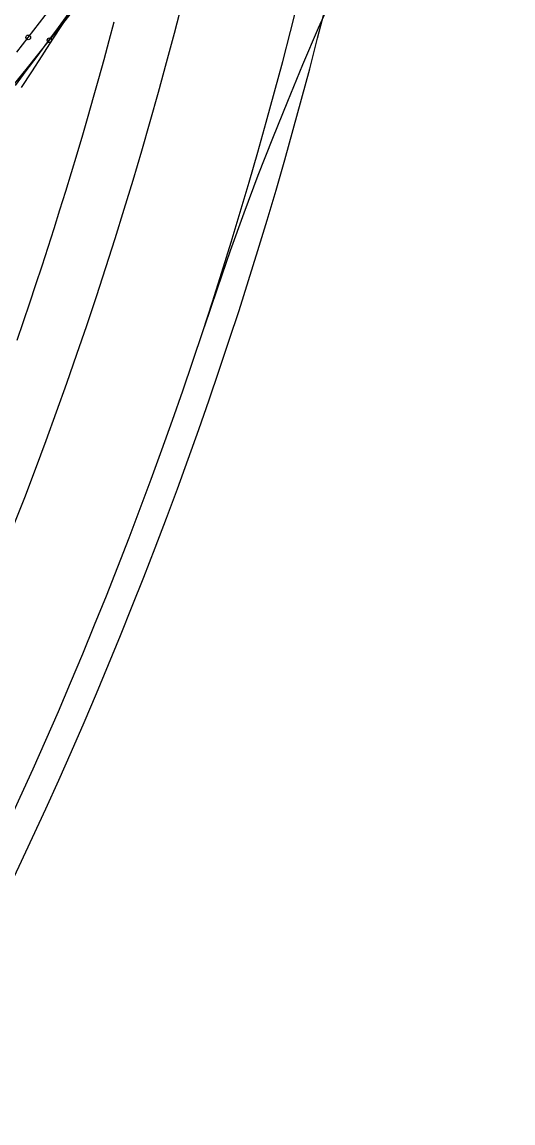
# Model space of a CAD drawing. Extents: x -14 to 1565148, y -25 to 642856.
# Drawn here: x 1564909.62 to 1564918.4, y 636445.25 to 636464.92 of the extents above; entities that cross this region are included whole.
import ezdxf

# ---------------------------------------------------------------- set-up
doc = ezdxf.new("R2010")
doc.units = 0
for name, color, linetype in [('DR_P_Headwall', 7, 'Continuous'), ('MT_P_Drums', 7, 'Continuous'), ('PM_P_Edge_Line', 7, 'Continuous'), ('PV_P_EOP', 7, 'Continuous'), ('PV_X_COP', 7, 'Continuous'), ('PV_X_EOP', 7, 'Continuous'), ('TR_Turning_Path25', 7, 'Continuous'), ('TR_Turning_Path27', 7, 'Continuous'), ('TR_Turning_Path28 - Copy-1', 7, 'Continuous')]:
    doc.layers.add(name, color=color, linetype=linetype)

msp = doc.modelspace()

# ---------------------------------------------------------------- linework, layer by layer
at = {"layer": 'DR_P_Headwall'}
msp.add_arc((1564621.877, 636629.939), 327.889, 325.51254, 333.71205, dxfattribs=at)
at = {"layer": 'MT_P_Drums'}
msp.add_arc((1565680.816, 635918.958), 950.13, 143.371986, 145.514886, dxfattribs=at)
at = {"layer": 'PM_P_Edge_Line'}
msp.add_arc((1565082.945, 636369.665), 203.534, 141.93819, 152.59116, dxfattribs=at)
at = {"layer": 'PV_P_EOP'}
for radius in [82, 82.5]:
    msp.add_arc((1564834.986, 636485.101), radius, 315.38222, 5.72699, dxfattribs=at)
at = {"layer": 'PV_X_COP'}
msp.add_arc((1564969.87, 636440.711), 60, 77.60512, 161.78375, dxfattribs=at)
at = {"layer": 'PV_X_EOP'}
msp.add_arc((1564834.986, 636485.101), 80, 315.38222, 5.72699, dxfattribs=at)
at = {"layer": 'TR_Turning_Path25'}
for points in [[(1564909.611, 636463.746), (1564909.795, 636464.028), (1564909.979, 636464.31), (1564910.162, 636464.592), (1564910.346, 636464.875), (1564910.528, 636465.158)], [(1564909.506, 636463.785), (1564909.698, 636464.044), (1564909.89, 636464.303), (1564910.082, 636464.562), (1564910.275, 636464.82), (1564910.467, 636465.078)]]:
    msp.add_lwpolyline(points, dxfattribs=at)
msp.add_arc((1564634.809, 636643.222), 324.972, 316.17032, 330.27877, dxfattribs=at)
at = {"layer": 'TR_Turning_Path27'}
for points in [[(1564909.732, 636464.641), (1564909.935, 636464.904), (1564910.137, 636465.163)], [(1564910.113, 636464.591), (1564910.322, 636464.851), (1564910.53, 636465.111)], [(1564909.488, 636463.81), (1564909.696, 636464.07), (1564909.905, 636464.331), (1564910.113, 636464.591)], [(1564909.527, 636464.376), (1564909.732, 636464.641)]]:
    msp.add_lwpolyline(points, dxfattribs=at)
for centre in [(1564909.732, 636464.641), (1564909.732, 636464.641), (1564910.113, 636464.591), (1564910.113, 636464.591)]:
    msp.add_circle(centre, 0.0417, dxfattribs=at)
at = {"layer": 'TR_Turning_Path28 - Copy-1'}
msp.add_lwpolyline([(1564909.533, 636459.236), (1564909.647, 636459.567), (1564909.759, 636459.898), (1564909.87, 636460.23), (1564909.98, 636460.562), (1564910.088, 636460.895), (1564910.194, 636461.228), (1564910.299, 636461.562), (1564910.403, 636461.896), (1564910.505, 636462.23), (1564910.606, 636462.565), (1564910.706, 636462.901), (1564910.803, 636463.237), (1564910.9, 636463.573), (1564910.995, 636463.91), (1564911.088, 636464.247), (1564911.18, 636464.584), (1564911.271, 636464.922)], dxfattribs=at)
msp.add_arc((1564833.218, 636485.668), 76.862, 280.40777, 7.27378, dxfattribs=at)

doc.saveas('drawing.dxf')
